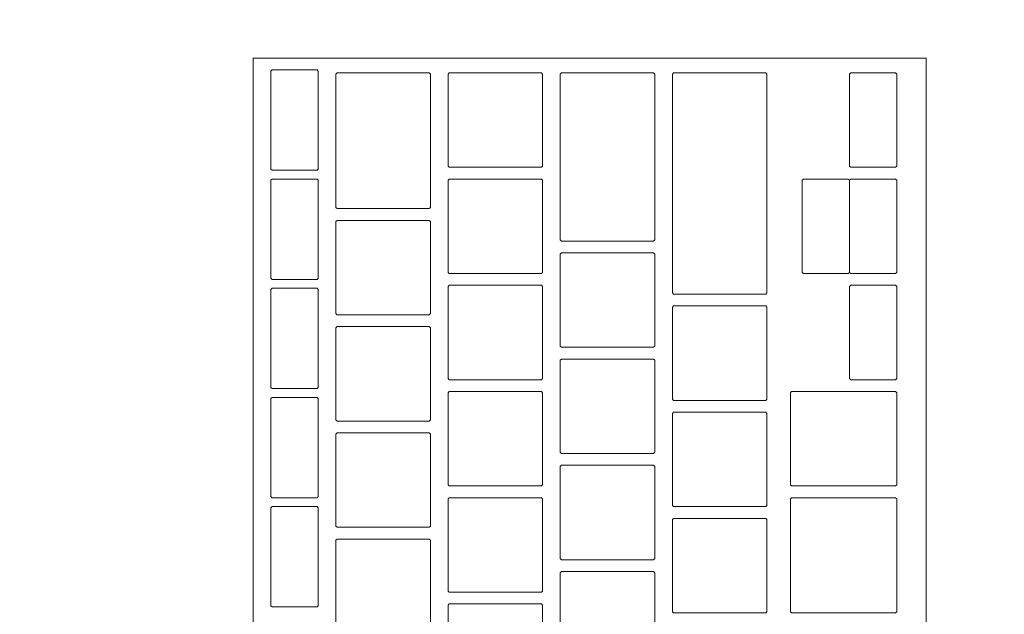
# Model space of a CAD drawing. Header units: metres. Extents: x -4 to 99, y -11 to 17.
# Tile 649 of 656: x 54.95 to 55.117, y 11.995 to 12.095. Entities that reach past the tile are written whole.
import ezdxf

# ---------------------------------------------------------------- set-up
doc = ezdxf.new("R2010")
doc.units = ezdxf.units.M
doc.header["$MEASUREMENT"] = 0
doc.linetypes.add('Wipeout_Contour', pattern=[1, 0, -1])
doc.layers.add('152 - Bemaßung_ Beschriftung.Ausbau', color=7, linetype='Continuous')
doc.layers.add('701 - Einrichtung.Möbel', color=7, linetype='Continuous')
doc.styles.add('ERSTELLTER_STIL_2', font='txt')
doc.dimstyles.new('ERSTELLTER_STIL__2', dxfattribs={"dimtxt": 0.1, "dimasz": 0.0532, "dimexe": 0.18, "dimexo": 0.0625, "dimgap": 0, "dimtad": 1, "dimtih": 1, "dimtoh": 1, "dimzin": 0, "dimdsep": 46, "dimtxsty": 'ERSTELLTER_STIL_2', "dimblk": 'ARROWHEAD_2', "dimblk1": 'ARROWHEAD_2', "dimblk2": 'ARROWHEAD_2', "dimcen": 0.09, "dimse1": 1, "dimse2": 1, "dimclrd": 7, "dimclre": 7, "dimclrt": 7, "dimazin": 0, "dimtfac": 1, "dimtdec": 4, "dimtmove": 0, "dimatfit": 3, "dimfxl": 1, "dimtolj": 1, "dimtzin": 0, "dimarcsym": 0})

# ---------------------------------------------------------------- blocks, each defined once
blk = doc.blocks.new('*D291')
at = {"layer": '152 - Bemaßung_ Beschriftung.Ausbau', "color": 7, "linetype": 'Continuous', "lineweight": 5}
for p, q in [((54.6, 15.3025), (54.6, 15.4075)), ((58.05503, 15.3025), (58.05503, 15.4075)), ((54.62021, 15.39), (54.57979, 15.32)), ((58.07523, 15.39), (58.03482, 15.32)), ((54.6, 15.355), (58.05503, 15.355))]:
    blk.add_line(p, q, dxfattribs=at)
at = {"layer": '152 - Bemaßung_ Beschriftung.Ausbau', "color": 7, "lineweight": 5, "char_height": 0.1, "attachment_point": 7, "style": 'ERSTELLTER_STIL_2'}
for s, insert in [('\\A1;{\\pql;\\fArial|b0|i0|c0|p38;3,45\\fArial|b0|i0|c0|p38;\\A1{\\H.66x;\\S5^  ;}}', (56.09356, 15.35559)), ('\\A1;{\\pql;\\fArial|b0|i0|c0|p38;15}', (57.88302, 15.375))]:
    blk.add_mtext(s, dxfattribs=dict(at, insert=insert))
blk = doc.blocks.new('ARROWHEAD_2')
at = {"color": 0, "linetype": 'Continuous', "lineweight": 0}
for p, q in [((-0.3781, -0.655), (0.3781, 0.655)), ((0, 0), (-1, 0))]:
    blk.add_line(p, q, dxfattribs=at)

msp = doc.modelspace()

# ---------------------------------------------------------------- wipeouts: each hides what was drawn before it
at = {"color": 254, "linetype": 'Wipeout_Contour', "lineweight": 0, "ltscale": 341.086358}
msp.add_wipeout([(54.6, 10.68998), (56.8, 10.68998), (56.8, 11.48998), (55.4, 11.48998), (55.4, 12.68998), (54.6, 12.68998)], dxfattribs=at).dxf.layer = '701 - Einrichtung.Möbel'

# ---------------------------------------------------------------- next in the draw order: wipeouts: each hides what was drawn before it
at = {"color": 254, "linetype": 'Wipeout_Contour', "lineweight": 0, "ltscale": 225.331042}
msp.add_wipeout([(55.10391, 11.82684), (55.10391, 12.08884), (54.98991, 12.08884), (54.98991, 11.82684)], dxfattribs=at).dxf.layer = '701 - Einrichtung.Möbel'

# ---------------------------------------------------------------- next in the draw order: linework, layer by layer
at = {"layer": '701 - Einrichtung.Möbel', "color": 7, "linetype": 'Continuous', "lineweight": 5, "flags": 128}
msp.add_lwpolyline([(55.10391, 11.82684), (55.10391, 12.08884), (54.98991, 12.08884), (54.98991, 11.82684)], close=True, dxfattribs=at)

# ---------------------------------------------------------------- next in the draw order: wipeouts: each hides what was drawn before it
at = {"color": 254, "linetype": 'Wipeout_Contour', "lineweight": 0, "ltscale": 506.301693}
msp.add_wipeout([(55.00091, 12.07834), (55.00091, 12.08664), (55.00071, 12.08684), (54.99311, 12.08684), (54.99291, 12.08664), (54.99291, 12.07004), (54.99311, 12.06984), (55.00071, 12.06984), (55.00091, 12.07004)], dxfattribs=at).dxf.layer = '701 - Einrichtung.Möbel'
at = {"color": 254, "linetype": 'Wipeout_Contour', "lineweight": 0, "ltscale": 506.430879}
msp.add_wipeout([(55.01991, 12.07484), (55.01991, 12.08614), (55.01971, 12.08634), (55.00411, 12.08634), (55.00391, 12.08614), (55.00391, 12.06354), (55.00411, 12.06334), (55.01971, 12.06334), (55.01991, 12.06354)], dxfattribs=at).dxf.layer = '701 - Einrichtung.Möbel'
at = {"color": 254, "linetype": 'Wipeout_Contour', "lineweight": 0, "ltscale": 506.604396}
msp.add_wipeout([(55.03891, 12.07834), (55.03891, 12.08614), (55.03871, 12.08634), (55.02311, 12.08634), (55.02291, 12.08614), (55.02291, 12.07054), (55.02311, 12.07034), (55.03871, 12.07034), (55.03891, 12.07054)], dxfattribs=at).dxf.layer = '701 - Einrichtung.Möbel'
at = {"color": 254, "linetype": 'Wipeout_Contour', "lineweight": 0, "ltscale": 506.759755}
msp.add_wipeout([(55.05791, 12.07209), (55.05791, 12.08614), (55.05771, 12.08634), (55.04211, 12.08634), (55.04191, 12.08614), (55.04191, 12.05804), (55.04211, 12.05784), (55.05771, 12.05784), (55.05791, 12.05804)], dxfattribs=at).dxf.layer = '701 - Einrichtung.Möbel'
at = {"color": 254, "linetype": 'Wipeout_Contour', "lineweight": 0, "ltscale": 506.918319}
msp.add_wipeout([(55.07691, 12.06759), (55.07691, 12.08614), (55.07671, 12.08634), (55.06111, 12.08634), (55.06091, 12.08614), (55.06091, 12.04904), (55.06111, 12.04884), (55.07671, 12.04884), (55.07691, 12.04904)], dxfattribs=at).dxf.layer = '701 - Einrichtung.Möbel'
at = {"color": 254, "linetype": 'Wipeout_Contour', "lineweight": 0, "ltscale": 507.163085}
msp.add_wipeout([(55.09891, 12.07834), (55.09891, 12.08614), (55.09871, 12.08634), (55.09111, 12.08634), (55.09091, 12.08614), (55.09091, 12.07054), (55.09111, 12.07034), (55.09871, 12.07034), (55.09891, 12.07054)], dxfattribs=at).dxf.layer = '701 - Einrichtung.Möbel'
at = {"color": 254, "linetype": 'Wipeout_Contour', "lineweight": 0, "ltscale": 506.26597}
msp.add_wipeout([(55.00091, 12.05984), (55.00091, 12.06814), (55.00071, 12.06834), (54.99311, 12.06834), (54.99291, 12.06814), (54.99291, 12.05154), (54.99311, 12.05134), (55.00071, 12.05134), (55.00091, 12.05154)], dxfattribs=at).dxf.layer = '701 - Einrichtung.Möbel'
at = {"color": 254, "linetype": 'Wipeout_Contour', "lineweight": 0, "ltscale": 506.56966}
msp.add_wipeout([(55.03891, 12.06034), (55.03891, 12.06814), (55.03871, 12.06834), (55.02311, 12.06834), (55.02291, 12.06814), (55.02291, 12.05254), (55.02311, 12.05234), (55.03871, 12.05234), (55.03891, 12.05254)], dxfattribs=at).dxf.layer = '701 - Einrichtung.Möbel'
at = {"color": 254, "linetype": 'Wipeout_Contour', "lineweight": 0, "ltscale": 507.128387}
msp.add_wipeout([(55.09891, 12.06034), (55.09891, 12.06814), (55.09871, 12.06834), (55.09111, 12.06834), (55.09091, 12.06814), (55.09091, 12.05254), (55.09111, 12.05234), (55.09871, 12.05234), (55.09891, 12.05254)], dxfattribs=at).dxf.layer = '701 - Einrichtung.Möbel'
at = {"color": 254, "linetype": 'Wipeout_Contour', "lineweight": 0, "ltscale": 506.389139}
msp.add_wipeout([(55.01991, 12.05334), (55.01991, 12.06114), (55.01971, 12.06134), (55.00411, 12.06134), (55.00391, 12.06114), (55.00391, 12.04554), (55.00411, 12.04534), (55.01971, 12.04534), (55.01991, 12.04554)], dxfattribs=at).dxf.layer = '701 - Einrichtung.Möbel'
at = {"color": 254, "linetype": 'Wipeout_Contour', "lineweight": 0, "ltscale": 506.712598}
msp.add_wipeout([(55.05791, 12.04784), (55.05791, 12.05564), (55.05771, 12.05584), (55.04211, 12.05584), (55.04191, 12.05564), (55.04191, 12.04004), (55.04211, 12.03984), (55.05771, 12.03984), (55.05791, 12.04004)], dxfattribs=at).dxf.layer = '701 - Einrichtung.Möbel'
at = {"color": 254, "linetype": 'Wipeout_Contour', "lineweight": 0, "ltscale": 506.534973}
msp.add_wipeout([(55.03891, 12.04234), (55.03891, 12.05014), (55.03871, 12.05034), (55.02311, 12.05034), (55.02291, 12.05014), (55.02291, 12.03454), (55.02311, 12.03434), (55.03871, 12.03434), (55.03891, 12.03454)], dxfattribs=at).dxf.layer = '701 - Einrichtung.Möbel'
at = {"color": 254, "linetype": 'Wipeout_Contour', "lineweight": 0, "ltscale": 507.093738}
msp.add_wipeout([(55.09891, 12.04234), (55.09891, 12.05014), (55.09871, 12.05034), (55.09111, 12.05034), (55.09091, 12.05014), (55.09091, 12.03454), (55.09111, 12.03434), (55.09871, 12.03434), (55.09891, 12.03454)], dxfattribs=at).dxf.layer = '701 - Einrichtung.Möbel'
at = {"color": 254, "linetype": 'Wipeout_Contour', "lineweight": 0, "ltscale": 506.230301}
msp.add_wipeout([(55.00091, 12.04134), (55.00091, 12.04964), (55.00071, 12.04984), (54.99311, 12.04984), (54.99291, 12.04964), (54.99291, 12.03304), (54.99311, 12.03284), (55.00071, 12.03284), (55.00091, 12.03304)], dxfattribs=at).dxf.layer = '701 - Einrichtung.Möbel'
at = {"color": 254, "linetype": 'Wipeout_Contour', "lineweight": 0, "ltscale": 506.862311}
msp.add_wipeout([(55.07691, 12.03884), (55.07691, 12.04664), (55.07671, 12.04684), (55.06111, 12.04684), (55.06091, 12.04664), (55.06091, 12.03104), (55.06111, 12.03084), (55.07671, 12.03084), (55.07691, 12.03104)], dxfattribs=at).dxf.layer = '701 - Einrichtung.Möbel'
at = {"color": 254, "linetype": 'Wipeout_Contour', "lineweight": 0, "ltscale": 506.35446}
msp.add_wipeout([(55.01991, 12.03534), (55.01991, 12.04314), (55.01971, 12.04334), (55.00411, 12.04334), (55.00391, 12.04314), (55.00391, 12.02754), (55.00411, 12.02734), (55.01971, 12.02734), (55.01991, 12.02754)], dxfattribs=at).dxf.layer = '701 - Einrichtung.Möbel'
at = {"color": 254, "linetype": 'Wipeout_Contour', "lineweight": 0, "ltscale": 506.677956}
msp.add_wipeout([(55.05791, 12.02984), (55.05791, 12.03764), (55.05771, 12.03784), (55.04211, 12.03784), (55.04191, 12.03764), (55.04191, 12.02204), (55.04211, 12.02184), (55.05771, 12.02184), (55.05791, 12.02204)], dxfattribs=at).dxf.layer = '701 - Einrichtung.Möbel'
at = {"color": 254, "linetype": 'Wipeout_Contour', "lineweight": 0, "ltscale": 506.500335}
msp.add_wipeout([(55.03891, 12.02434), (55.03891, 12.03214), (55.03871, 12.03234), (55.02311, 12.03234), (55.02291, 12.03214), (55.02291, 12.01654), (55.02311, 12.01634), (55.03871, 12.01634), (55.03891, 12.01654)], dxfattribs=at).dxf.layer = '701 - Einrichtung.Möbel'
at = {"color": 254, "linetype": 'Wipeout_Contour', "lineweight": 0, "ltscale": 507.020037}
msp.add_wipeout([(55.09891, 12.02434), (55.09891, 12.03214), (55.09871, 12.03234), (55.08111, 12.03234), (55.08091, 12.03214), (55.08091, 12.01654), (55.08111, 12.01634), (55.09871, 12.01634), (55.09891, 12.01654)], dxfattribs=at).dxf.layer = '701 - Einrichtung.Möbel'
at = {"color": 254, "linetype": 'Wipeout_Contour', "lineweight": 0, "ltscale": 506.194683}
msp.add_wipeout([(55.00091, 12.02284), (55.00091, 12.03114), (55.00071, 12.03134), (54.99311, 12.03134), (54.99291, 12.03114), (54.99291, 12.01454), (54.99311, 12.01434), (55.00071, 12.01434), (55.00091, 12.01454)], dxfattribs=at).dxf.layer = '701 - Einrichtung.Möbel'
at = {"color": 254, "linetype": 'Wipeout_Contour', "lineweight": 0, "ltscale": 506.827706}
msp.add_wipeout([(55.07691, 12.02084), (55.07691, 12.02864), (55.07671, 12.02884), (55.06111, 12.02884), (55.06091, 12.02864), (55.06091, 12.01304), (55.06111, 12.01284), (55.07671, 12.01284), (55.07691, 12.01304)], dxfattribs=at).dxf.layer = '701 - Einrichtung.Möbel'
at = {"color": 254, "linetype": 'Wipeout_Contour', "lineweight": 0, "ltscale": 506.31983}
msp.add_wipeout([(55.01991, 12.01734), (55.01991, 12.02514), (55.01971, 12.02534), (55.00411, 12.02534), (55.00391, 12.02514), (55.00391, 12.00954), (55.00411, 12.00934), (55.01971, 12.00934), (55.01991, 12.00954)], dxfattribs=at).dxf.layer = '701 - Einrichtung.Möbel'
at = {"color": 254, "linetype": 'Wipeout_Contour', "lineweight": 0, "ltscale": 506.643364}
msp.add_wipeout([(55.05791, 12.01184), (55.05791, 12.01964), (55.05771, 12.01984), (55.04211, 12.01984), (55.04191, 12.01964), (55.04191, 12.00404), (55.04211, 12.00384), (55.05771, 12.00384), (55.05791, 12.00404)], dxfattribs=at).dxf.layer = '701 - Einrichtung.Möbel'
at = {"color": 254, "linetype": 'Wipeout_Contour', "lineweight": 0, "ltscale": 506.465747}
msp.add_wipeout([(55.03891, 12.00634), (55.03891, 12.01414), (55.03871, 12.01434), (55.02311, 12.01434), (55.02291, 12.01414), (55.02291, 11.99854), (55.02311, 11.99834), (55.03871, 11.99834), (55.03891, 11.99854)], dxfattribs=at).dxf.layer = '701 - Einrichtung.Möbel'
at = {"color": 254, "linetype": 'Wipeout_Contour', "lineweight": 0, "ltscale": 506.982265}
msp.add_wipeout([(55.09891, 12.00459), (55.09891, 12.01414), (55.09871, 12.01434), (55.08111, 12.01434), (55.08091, 12.01414), (55.08091, 11.99504), (55.08111, 11.99484), (55.09871, 11.99484), (55.09891, 11.99504)], dxfattribs=at).dxf.layer = '701 - Einrichtung.Möbel'
at = {"color": 254, "linetype": 'Wipeout_Contour', "lineweight": 0, "ltscale": 506.159118}
msp.add_wipeout([(55.00091, 12.00434), (55.00091, 12.01264), (55.00071, 12.01284), (54.99311, 12.01284), (54.99291, 12.01264), (54.99291, 11.99604), (54.99311, 11.99584), (55.00071, 11.99584), (55.00091, 11.99604)], dxfattribs=at).dxf.layer = '701 - Einrichtung.Möbel'
at = {"color": 254, "linetype": 'Wipeout_Contour', "lineweight": 0, "ltscale": 506.79315}
msp.add_wipeout([(55.07691, 12.00284), (55.07691, 12.01064), (55.07671, 12.01084), (55.06111, 12.01084), (55.06091, 12.01064), (55.06091, 11.99504), (55.06111, 11.99484), (55.07671, 11.99484), (55.07691, 11.99504)], dxfattribs=at).dxf.layer = '701 - Einrichtung.Möbel'
at = {"color": 254, "linetype": 'Wipeout_Contour', "lineweight": 0, "ltscale": 506.285249}
msp.add_wipeout([(55.01991, 11.99934), (55.01991, 12.00714), (55.01971, 12.00734), (55.00411, 12.00734), (55.00391, 12.00714), (55.00391, 11.99154), (55.00411, 11.99134), (55.01971, 11.99134), (55.01991, 11.99154)], dxfattribs=at).dxf.layer = '701 - Einrichtung.Möbel'
at = {"color": 254, "linetype": 'Wipeout_Contour', "lineweight": 0, "ltscale": 506.608822}
msp.add_wipeout([(55.05791, 11.99384), (55.05791, 12.00164), (55.05771, 12.00184), (55.04211, 12.00184), (55.04191, 12.00164), (55.04191, 11.98604), (55.04211, 11.98584), (55.05771, 11.98584), (55.05791, 11.98604)], dxfattribs=at).dxf.layer = '701 - Einrichtung.Möbel'
at = {"color": 254, "linetype": 'Wipeout_Contour', "lineweight": 0, "ltscale": 506.431208}
msp.add_wipeout([(55.03891, 11.98834), (55.03891, 11.99614), (55.03871, 11.99634), (55.02311, 11.99634), (55.02291, 11.99614), (55.02291, 11.98054), (55.02311, 11.98034), (55.03871, 11.98034), (55.03891, 11.98054)], dxfattribs=at).dxf.layer = '701 - Einrichtung.Möbel'

# ---------------------------------------------------------------- next in the draw order: linework, layer by layer
at = {"layer": '701 - Einrichtung.Möbel', "color": 7, "linetype": 'Continuous', "lineweight": 5, "flags": 128}
for points in [[(55.00091, 12.07834), (55.00091, 12.08664), (55.00071, 12.08684), (54.99311, 12.08684), (54.99291, 12.08664), (54.99291, 12.07004), (54.99311, 12.06984), (55.00071, 12.06984), (55.00091, 12.07004)], [(55.01991, 12.07484), (55.01991, 12.08614), (55.01971, 12.08634), (55.00411, 12.08634), (55.00391, 12.08614), (55.00391, 12.06354), (55.00411, 12.06334), (55.01971, 12.06334), (55.01991, 12.06354)], [(55.03891, 12.07834), (55.03891, 12.08614), (55.03871, 12.08634), (55.02311, 12.08634), (55.02291, 12.08614), (55.02291, 12.07054), (55.02311, 12.07034), (55.03871, 12.07034), (55.03891, 12.07054)], [(55.05791, 12.07209), (55.05791, 12.08614), (55.05771, 12.08634), (55.04211, 12.08634), (55.04191, 12.08614), (55.04191, 12.05804), (55.04211, 12.05784), (55.05771, 12.05784), (55.05791, 12.05804)], [(55.07691, 12.06759), (55.07691, 12.08614), (55.07671, 12.08634), (55.06111, 12.08634), (55.06091, 12.08614), (55.06091, 12.04904), (55.06111, 12.04884), (55.07671, 12.04884), (55.07691, 12.04904)], [(55.09891, 12.07834), (55.09891, 12.08614), (55.09871, 12.08634), (55.09111, 12.08634), (55.09091, 12.08614), (55.09091, 12.07054), (55.09111, 12.07034), (55.09871, 12.07034), (55.09891, 12.07054)], [(55.00091, 12.05984), (55.00091, 12.06814), (55.00071, 12.06834), (54.99311, 12.06834), (54.99291, 12.06814), (54.99291, 12.05154), (54.99311, 12.05134), (55.00071, 12.05134), (55.00091, 12.05154)], [(55.03891, 12.06034), (55.03891, 12.06814), (55.03871, 12.06834), (55.02311, 12.06834), (55.02291, 12.06814), (55.02291, 12.05254), (55.02311, 12.05234), (55.03871, 12.05234), (55.03891, 12.05254)], [(55.09891, 12.06034), (55.09891, 12.06814), (55.09871, 12.06834), (55.09111, 12.06834), (55.09091, 12.06814), (55.09091, 12.05254), (55.09111, 12.05234), (55.09871, 12.05234), (55.09891, 12.05254)], [(55.01991, 12.05334), (55.01991, 12.06114), (55.01971, 12.06134), (55.00411, 12.06134), (55.00391, 12.06114), (55.00391, 12.04554), (55.00411, 12.04534), (55.01971, 12.04534), (55.01991, 12.04554)], [(55.05791, 12.04784), (55.05791, 12.05564), (55.05771, 12.05584), (55.04211, 12.05584), (55.04191, 12.05564), (55.04191, 12.04004), (55.04211, 12.03984), (55.05771, 12.03984), (55.05791, 12.04004)], [(55.03891, 12.04234), (55.03891, 12.05014), (55.03871, 12.05034), (55.02311, 12.05034), (55.02291, 12.05014), (55.02291, 12.03454), (55.02311, 12.03434), (55.03871, 12.03434), (55.03891, 12.03454)], [(55.09891, 12.04234), (55.09891, 12.05014), (55.09871, 12.05034), (55.09111, 12.05034), (55.09091, 12.05014), (55.09091, 12.03454), (55.09111, 12.03434), (55.09871, 12.03434), (55.09891, 12.03454)], [(55.00091, 12.04134), (55.00091, 12.04964), (55.00071, 12.04984), (54.99311, 12.04984), (54.99291, 12.04964), (54.99291, 12.03304), (54.99311, 12.03284), (55.00071, 12.03284), (55.00091, 12.03304)], [(55.07691, 12.03884), (55.07691, 12.04664), (55.07671, 12.04684), (55.06111, 12.04684), (55.06091, 12.04664), (55.06091, 12.03104), (55.06111, 12.03084), (55.07671, 12.03084), (55.07691, 12.03104)], [(55.01991, 12.03534), (55.01991, 12.04314), (55.01971, 12.04334), (55.00411, 12.04334), (55.00391, 12.04314), (55.00391, 12.02754), (55.00411, 12.02734), (55.01971, 12.02734), (55.01991, 12.02754)], [(55.05791, 12.02984), (55.05791, 12.03764), (55.05771, 12.03784), (55.04211, 12.03784), (55.04191, 12.03764), (55.04191, 12.02204), (55.04211, 12.02184), (55.05771, 12.02184), (55.05791, 12.02204)], [(55.03891, 12.02434), (55.03891, 12.03214), (55.03871, 12.03234), (55.02311, 12.03234), (55.02291, 12.03214), (55.02291, 12.01654), (55.02311, 12.01634), (55.03871, 12.01634), (55.03891, 12.01654)], [(55.09891, 12.02434), (55.09891, 12.03214), (55.09871, 12.03234), (55.08111, 12.03234), (55.08091, 12.03214), (55.08091, 12.01654), (55.08111, 12.01634), (55.09871, 12.01634), (55.09891, 12.01654)], [(55.00091, 12.02284), (55.00091, 12.03114), (55.00071, 12.03134), (54.99311, 12.03134), (54.99291, 12.03114), (54.99291, 12.01454), (54.99311, 12.01434), (55.00071, 12.01434), (55.00091, 12.01454)], [(55.07691, 12.02084), (55.07691, 12.02864), (55.07671, 12.02884), (55.06111, 12.02884), (55.06091, 12.02864), (55.06091, 12.01304), (55.06111, 12.01284), (55.07671, 12.01284), (55.07691, 12.01304)], [(55.01991, 12.01734), (55.01991, 12.02514), (55.01971, 12.02534), (55.00411, 12.02534), (55.00391, 12.02514), (55.00391, 12.00954), (55.00411, 12.00934), (55.01971, 12.00934), (55.01991, 12.00954)], [(55.05791, 12.01184), (55.05791, 12.01964), (55.05771, 12.01984), (55.04211, 12.01984), (55.04191, 12.01964), (55.04191, 12.00404), (55.04211, 12.00384), (55.05771, 12.00384), (55.05791, 12.00404)], [(55.03891, 12.00634), (55.03891, 12.01414), (55.03871, 12.01434), (55.02311, 12.01434), (55.02291, 12.01414), (55.02291, 11.99854), (55.02311, 11.99834), (55.03871, 11.99834), (55.03891, 11.99854)], [(55.09891, 12.00459), (55.09891, 12.01414), (55.09871, 12.01434), (55.08111, 12.01434), (55.08091, 12.01414), (55.08091, 11.99504), (55.08111, 11.99484), (55.09871, 11.99484), (55.09891, 11.99504)], [(55.00091, 12.00434), (55.00091, 12.01264), (55.00071, 12.01284), (54.99311, 12.01284), (54.99291, 12.01264), (54.99291, 11.99604), (54.99311, 11.99584), (55.00071, 11.99584), (55.00091, 11.99604)], [(55.07691, 12.00284), (55.07691, 12.01064), (55.07671, 12.01084), (55.06111, 12.01084), (55.06091, 12.01064), (55.06091, 11.99504), (55.06111, 11.99484), (55.07671, 11.99484), (55.07691, 11.99504)], [(55.01991, 11.99934), (55.01991, 12.00714), (55.01971, 12.00734), (55.00411, 12.00734), (55.00391, 12.00714), (55.00391, 11.99154), (55.00411, 11.99134), (55.01971, 11.99134), (55.01991, 11.99154)], [(55.05791, 11.99384), (55.05791, 12.00164), (55.05771, 12.00184), (55.04211, 12.00184), (55.04191, 12.00164), (55.04191, 11.98604), (55.04211, 11.98584), (55.05771, 11.98584), (55.05791, 11.98604)], [(55.03891, 11.98834), (55.03891, 11.99614), (55.03871, 11.99634), (55.02311, 11.99634), (55.02291, 11.99614), (55.02291, 11.98054), (55.02311, 11.98034), (55.03871, 11.98034), (55.03891, 11.98054)]]:
    msp.add_lwpolyline(points, close=True, dxfattribs=at)

# ---------------------------------------------------------------- next in the draw order: wipeouts: each hides what was drawn before it
at = {"color": 254, "linetype": 'Wipeout_Contour', "lineweight": 0, "ltscale": 507.058058}
msp.add_wipeout([(55.09091, 12.06034), (55.09091, 12.06814), (55.09071, 12.06834), (55.08311, 12.06834), (55.08291, 12.06814), (55.08291, 12.05254), (55.08311, 12.05234), (55.09071, 12.05234), (55.09091, 12.05254)], dxfattribs=at).dxf.layer = '701 - Einrichtung.Möbel'

# ---------------------------------------------------------------- next in the draw order: linework, layer by layer
at = {"layer": '701 - Einrichtung.Möbel', "color": 7, "linetype": 'Continuous', "lineweight": 5, "flags": 128}
msp.add_lwpolyline([(55.09091, 12.06034), (55.09091, 12.06814), (55.09071, 12.06834), (55.08311, 12.06834), (55.08291, 12.06814), (55.08291, 12.05254), (55.08311, 12.05234), (55.09071, 12.05234), (55.09091, 12.05254)], close=True, dxfattribs=at)

# ---------------------------------------------------------------- next in the draw order: dimensions: what is measured, and where the dimension line sits
at = {"layer": '152 - Bemaßung_ Beschriftung.Ausbau', "color": 7, "linetype": 'Continuous', "lineweight": 5}
dim = msp.add_linear_dim(base=(58.05503, 15.355), p1=(54.6, 10.70929), p2=(58.05503, 10.61999), dimstyle='ERSTELLTER_STIL__2', dxfattribs=at)
dim.commit()
dim.dimension.update_dxf_attribs({"geometry": '*D291', "text_midpoint": (56.3585, 15.425), "dimtype": 160})

doc.saveas('drawing.dxf')
